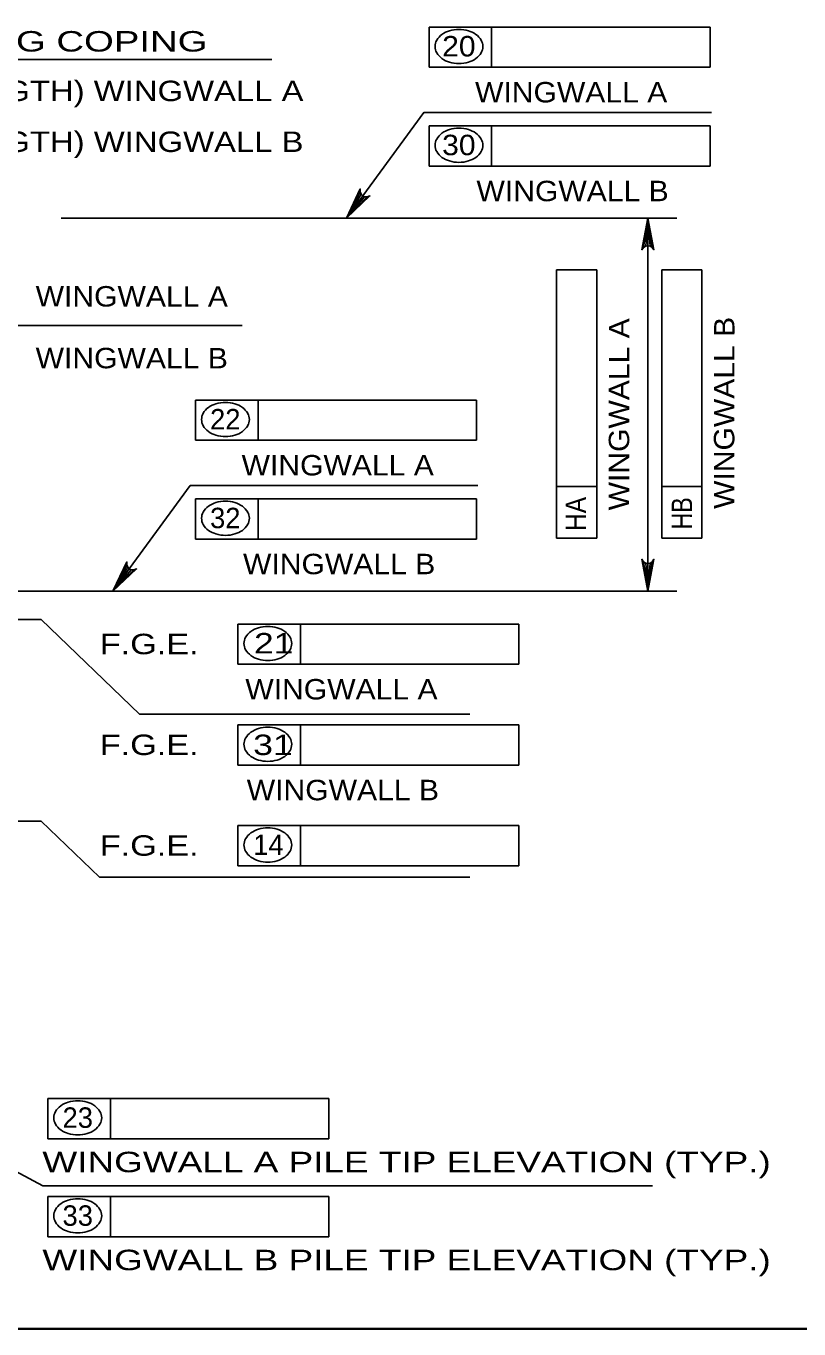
# Model space of a CAD drawing. Extents: x -6.4 to 73.1, y -66 to 0.
# Drawn here: x 20.32 to 24.85, y -21.25 to -13.6 of the extents above; entities that cross this region are included whole.
import ezdxf
from ezdxf.enums import TextEntityAlignment as Align

# ---------------------------------------------------------------- set-up
doc = ezdxf.new("R2010")
doc.units = 0
doc.header["$LTSCALE"] = 0.048
doc.layers.add('1', color=7, linetype='Continuous', lineweight=13)
doc.layers.add('5', color=7, linetype='Continuous', lineweight=25)

msp = doc.modelspace()

# ---------------------------------------------------------------- hatches: boundary and pattern name
at = {"layer": '5'}
for points in [[(22.19433, -14.72783), (22.27208, -14.63833), (22.25617, -14.62667)], [(23.94442, -14.84117), (23.98225, -14.84117), (23.96333, -14.72783)], [(20.82483, -16.91775), (20.90258, -16.82825), (20.88667, -16.81667)], [(23.94442, -16.80442), (23.98225, -16.80442), (23.96333, -16.91775)]]:
    msp.add_hatch(color=256, dxfattribs=at).paths.add_polyline_path(points)

# ---------------------------------------------------------------- linework, layer by layer
at = {"layer": '1', "lineweight": 35}
msp.add_lwpolyline([(1.75, -21.25), (33.25, -21.25), (33.25, -0.75), (1.75, -0.75)], close=True, dxfattribs=at)
at = {"layer": '5'}
for p, q in [((22.67933, -13.84275), (22.67933, -13.60658)), ((22.67933, -13.60658), (24.32767, -13.60658)), ((23.04617, -13.84275), (23.04617, -13.60658)), ((24.32767, -13.60658), (24.32767, -13.84275)), ((18.00975, -13.797), (21.75717, -13.797)), ((24.32767, -13.84275), (22.67933, -13.84275)), ((22.67933, -14.1865), (24.32767, -14.1865)), ((22.67933, -14.42275), (22.67933, -14.1865)), ((23.04617, -14.42275), (23.04617, -14.1865)), ((24.32767, -14.1865), (24.32767, -14.42275)), ((24.32767, -14.42275), (22.67933, -14.42275)), ((20.522, -14.72783), (24.13342, -14.72783)), ((23.96333, -16.91775), (23.96333, -14.72783)), ((23.42717, -16.60633), (23.42717, -15.0315)), ((23.42717, -15.0315), (23.66342, -15.0315)), ((23.66342, -16.60633), (23.66342, -15.0315)), ((24.04408, -15.0315), (24.28033, -15.0315)), ((24.04408, -16.60633), (24.04408, -15.0315)), ((24.28033, -16.60633), (24.28033, -15.0315)), ((21.58333, -15.35933), (18.58975, -15.35933)), ((21.30983, -15.7965), (22.95817, -15.7965)), ((21.30983, -16.03275), (21.30983, -15.7965)), ((21.67667, -16.03275), (21.67667, -15.7965)), ((22.95817, -15.7965), (22.95817, -16.03275)), ((22.95817, -16.03275), (21.30983, -16.03275)), ((23.42717, -16.30383), (23.66342, -16.30383)), ((24.04408, -16.30383), (24.28033, -16.30383)), ((21.30983, -16.37642), (22.95817, -16.37642)), ((21.30983, -16.61267), (21.30983, -16.37642)), ((21.67667, -16.61267), (21.67667, -16.37642)), ((22.95817, -16.37642), (22.95817, -16.61267)), ((22.95817, -16.61267), (21.30983, -16.61267)), ((23.42717, -16.60633), (23.66342, -16.60633)), ((24.04408, -16.60633), (24.28033, -16.60633)), ((20.07542, -16.91775), (24.13342, -16.91775)), ((20.40433, -17.08525), (20.07292, -17.08525)), ((20.40433, -17.08525), (20.98133, -17.64133)), ((21.5585, -17.11175), (23.20692, -17.11175)), ((21.5585, -17.34792), (21.5585, -17.11175)), ((21.92542, -17.34792), (21.92542, -17.11175)), ((23.20692, -17.11175), (23.20692, -17.34792)), ((23.20692, -17.34792), (21.5585, -17.34792)), ((22.91875, -17.64133), (20.98133, -17.64133)), ((21.5585, -17.70367), (23.20692, -17.70367)), ((21.5585, -17.93983), (21.5585, -17.70367)), ((21.92542, -17.93983), (21.92542, -17.70367)), ((23.20692, -17.70367), (23.20692, -17.93983)), ((23.20692, -17.93983), (21.5585, -17.93983)), ((20.40433, -18.26842), (16.58125, -18.26842)), ((20.40433, -18.26842), (20.74517, -18.59683)), ((21.5585, -18.29492), (23.20692, -18.29492)), ((21.5585, -18.53108), (21.5585, -18.29492)), ((21.92542, -18.53108), (21.92542, -18.29492)), ((23.20692, -18.29492), (23.20692, -18.53108)), ((23.20692, -18.53108), (21.5585, -18.53108)), ((22.91875, -18.59683), (20.74517, -18.59683)), ((20.44358, -19.89692), (22.09192, -19.89692)), ((20.81042, -20.13317), (20.81042, -19.89692)), ((22.09192, -19.89692), (22.09192, -20.13317)), ((19.75925, -20.05875), (20.41433, -20.41075)), ((20.41433, -20.41075), (23.99075, -20.41075)), ((20.44358, -20.47217), (22.09192, -20.47217)), ((20.44358, -20.70833), (20.44358, -20.47217)), ((20.81042, -20.70833), (20.81042, -20.47217)), ((22.09192, -20.47217), (22.09192, -20.70833)), ((22.09192, -20.70833), (20.44358, -20.70833))]:
    msp.add_line(p, q, dxfattribs=at)
for points in [[(22.19433, -14.72783), (22.64792, -14.10825), (24.33542, -14.10825)], [(22.19433, -14.72783), (22.27625, -14.55675), (22.27583, -14.57425), (22.2815, -14.58758), (22.29033, -14.59675), (22.30167, -14.60233), (22.31617, -14.60375), (22.33267, -14.59808), (22.19433, -14.72783), (22.31617, -14.60375), (22.30167, -14.60233), (22.19433, -14.72783), (22.29033, -14.59675), (22.2815, -14.58758), (22.19433, -14.72783), (22.27583, -14.57425)], [(23.96333, -14.72783), (23.99825, -14.91425), (23.98833, -14.89992), (23.97583, -14.8925), (23.96333, -14.89033), (23.95083, -14.8925), (23.93833, -14.89992), (23.92842, -14.91425), (23.96333, -14.72783), (23.93833, -14.89992), (23.95083, -14.8925), (23.96333, -14.72783), (23.96333, -14.89033), (23.97583, -14.8925), (23.96333, -14.72783), (23.98833, -14.89992)], [(20.82483, -16.91775), (21.27842, -16.29817), (22.966, -16.29817)], [(20.82483, -16.91775), (20.90675, -16.74667), (20.90633, -16.76417), (20.912, -16.7775), (20.92083, -16.78667), (20.93217, -16.79225), (20.94667, -16.79367), (20.96317, -16.788), (20.82483, -16.91775), (20.94667, -16.79367), (20.93217, -16.79225), (20.82483, -16.91775), (20.92083, -16.78667), (20.912, -16.7775), (20.82483, -16.91775), (20.90633, -16.76417)], [(23.96333, -16.91775), (23.92842, -16.73133), (23.93833, -16.74567), (23.95083, -16.75308), (23.96333, -16.75525), (23.97583, -16.75308), (23.98833, -16.74567), (23.99825, -16.73133), (23.96333, -16.91775), (23.98833, -16.74567), (23.97583, -16.75308), (23.96333, -16.91775), (23.96333, -16.75525), (23.95083, -16.75308), (23.96333, -16.91775), (23.93833, -16.74567)], [(22.09192, -20.13317), (20.44358, -20.13317), (20.44358, -19.89692)]]:
    msp.add_lwpolyline(points, dxfattribs=at)
for points in [[(22.19433, -14.72783), (22.27208, -14.63833), (22.25617, -14.62667)], [(23.94442, -14.84117), (23.98225, -14.84117), (23.96333, -14.72783)], [(20.82483, -16.91775), (20.90258, -16.82825), (20.88667, -16.81667)], [(23.94442, -16.80442), (23.98225, -16.80442), (23.96333, -16.91775)]]:
    msp.add_lwpolyline(points, close=True, dxfattribs=at)
for centre, radius, start, end in [((22.78738, -13.72038), 0.07309, 149.97668, 180), ((22.81959, -13.73899), 0.1103, 125.63164, 149.97668), ((22.84066, -13.76838), 0.14646, 106.53583, 125.63164), ((22.85444, -13.81479), 0.19487, 90, 106.53583), ((22.85444, -13.81479), 0.19487, 73.46417, 90), ((22.86822, -13.76838), 0.14646, 54.36836, 73.46417), ((22.88928, -13.73899), 0.1103, 30.02332, 54.36836), ((22.92149, -13.72038), 0.07309, 0, 30.02332), ((22.78738, -13.72038), 0.07309, 180, 210.02332), ((22.81959, -13.70176), 0.1103, 210.02332, 234.36836), ((22.88928, -13.70176), 0.1103, 305.63164, 329.97668), ((22.92149, -13.72038), 0.07309, 329.97668, 0), ((22.84066, -13.67237), 0.14646, 234.36836, 253.46417), ((22.85444, -13.62596), 0.19487, 253.46417, 270), ((22.85444, -13.62596), 0.19487, 270, 286.53583), ((22.86822, -13.67237), 0.14646, 286.53583, 305.63164), ((22.84066, -14.34833), 0.14646, 106.53583, 125.63164), ((22.85444, -14.39473), 0.19487, 90, 106.53583), ((22.85444, -14.39473), 0.19487, 73.46417, 90), ((22.86822, -14.34833), 0.14646, 54.36836, 73.46417), ((22.78738, -14.30032), 0.07309, 149.97668, 180), ((22.78738, -14.30032), 0.07309, 180, 210.02332), ((22.81959, -14.31894), 0.1103, 125.63164, 149.97668), ((22.88928, -14.31894), 0.1103, 30.02332, 54.36836), ((22.92149, -14.30032), 0.07309, 0, 30.02332), ((22.92149, -14.30032), 0.07309, 329.97668, 0), ((22.81959, -14.28171), 0.1103, 210.02332, 234.36836), ((22.84066, -14.25231), 0.14646, 234.36836, 253.46417), ((22.86822, -14.25231), 0.14646, 286.53583, 305.63164), ((22.88928, -14.28171), 0.1103, 305.63164, 329.97668), ((22.85444, -14.20591), 0.19487, 253.46417, 270), ((22.85444, -14.20591), 0.19487, 270, 286.53583), ((21.47119, -15.95833), 0.14646, 106.53583, 125.63164), ((21.48496, -16.00473), 0.19487, 90, 106.53583), ((21.48496, -16.00473), 0.19487, 73.46417, 90), ((21.49874, -15.95833), 0.14646, 54.36836, 73.46417), ((21.41791, -15.91032), 0.07309, 149.97668, 180), ((21.41791, -15.91032), 0.07309, 180, 210.02332), ((21.45012, -15.92893), 0.1103, 125.63164, 149.97668), ((21.51981, -15.92893), 0.1103, 30.02332, 54.36836), ((21.55202, -15.91032), 0.07309, 0, 30.02332), ((21.55202, -15.91032), 0.07309, 329.97668, 0), ((21.45012, -15.8917), 0.1103, 210.02332, 234.36836), ((21.47119, -15.86231), 0.14646, 234.36836, 253.46417), ((21.49874, -15.86231), 0.14646, 286.53583, 305.63164), ((21.51981, -15.8917), 0.1103, 305.63164, 329.97668), ((21.48496, -15.81591), 0.19487, 253.46417, 270), ((21.48496, -15.81591), 0.19487, 270, 286.53583), ((21.45012, -16.50888), 0.1103, 125.63164, 149.97668), ((21.47119, -16.53827), 0.14646, 106.53583, 125.63164), ((21.48496, -16.58468), 0.19487, 90, 106.53583), ((21.48496, -16.58468), 0.19487, 73.46417, 90), ((21.49874, -16.53827), 0.14646, 54.36836, 73.46417), ((21.51981, -16.50888), 0.1103, 30.02332, 54.36836), ((21.41791, -16.49026), 0.07309, 149.97668, 180), ((21.41791, -16.49026), 0.07309, 180, 210.02332), ((21.55202, -16.49026), 0.07309, 0, 30.02332), ((21.55202, -16.49026), 0.07309, 329.97668, 0), ((21.45012, -16.47165), 0.1103, 210.02332, 234.36836), ((21.47119, -16.44226), 0.14646, 234.36836, 253.46417), ((21.48496, -16.39585), 0.19487, 253.46417, 270), ((21.48496, -16.39585), 0.19487, 270, 286.53583), ((21.49874, -16.44226), 0.14646, 286.53583, 305.63164), ((21.51981, -16.47165), 0.1103, 305.63164, 329.97668), ((21.71987, -17.27354), 0.14646, 106.53583, 125.63164), ((21.73365, -17.31994), 0.19487, 90, 106.53583), ((21.73365, -17.31994), 0.19487, 73.46417, 90), ((21.74743, -17.27354), 0.14646, 54.36836, 73.46417), ((21.66659, -17.22553), 0.07309, 149.97668, 180), ((21.6988, -17.24414), 0.1103, 125.63164, 149.97668), ((21.76849, -17.24414), 0.1103, 30.02332, 54.36836), ((21.8007, -17.22553), 0.07309, 0, 30.02332), ((21.66659, -17.22553), 0.07309, 180, 210.02332), ((21.6988, -17.20691), 0.1103, 210.02332, 234.36836), ((21.76849, -17.20691), 0.1103, 305.63164, 329.97668), ((21.8007, -17.22553), 0.07309, 329.97668, 0), ((21.71987, -17.17752), 0.14646, 234.36836, 253.46417), ((21.73365, -17.13112), 0.19487, 253.46417, 270), ((21.73365, -17.13112), 0.19487, 270, 286.53583), ((21.74743, -17.17752), 0.14646, 286.53583, 305.63164), ((21.6988, -17.83606), 0.1103, 125.63164, 149.97668), ((21.71987, -17.86545), 0.14646, 106.53583, 125.63164), ((21.73365, -17.91186), 0.19487, 90, 106.53583), ((21.73365, -17.91186), 0.19487, 73.46417, 90), ((21.74743, -17.86545), 0.14646, 54.36836, 73.46417), ((21.76849, -17.83606), 0.1103, 30.02332, 54.36836), ((21.66659, -17.81744), 0.07309, 149.97668, 180), ((21.66659, -17.81744), 0.07309, 180, 210.02332), ((21.8007, -17.81744), 0.07309, 0, 30.02332), ((21.8007, -17.81744), 0.07309, 329.97668, 0), ((21.6988, -17.79883), 0.1103, 210.02332, 234.36836), ((21.71987, -17.76944), 0.14646, 234.36836, 253.46417), ((21.74743, -17.76944), 0.14646, 286.53583, 305.63164), ((21.76849, -17.79883), 0.1103, 305.63164, 329.97668), ((21.73365, -17.72303), 0.19487, 253.46417, 270), ((21.73365, -17.72303), 0.19487, 270, 286.53583), ((21.6988, -18.42733), 0.1103, 125.63164, 149.97668), ((21.71987, -18.45672), 0.14646, 106.53583, 125.63164), ((21.73365, -18.50312), 0.19487, 90, 106.53583), ((21.73365, -18.50312), 0.19487, 73.46417, 90), ((21.74743, -18.45672), 0.14646, 54.36836, 73.46417), ((21.76849, -18.42733), 0.1103, 30.02332, 54.36836), ((21.66659, -18.40871), 0.07309, 149.97668, 180), ((21.66659, -18.40871), 0.07309, 180, 210.02332), ((21.8007, -18.40871), 0.07309, 0, 30.02332), ((21.8007, -18.40871), 0.07309, 329.97668, 0), ((21.6988, -18.3901), 0.1103, 210.02332, 234.36836), ((21.71987, -18.3607), 0.14646, 234.36836, 253.46417), ((21.73365, -18.3143), 0.19487, 253.46417, 270), ((21.73365, -18.3143), 0.19487, 270, 286.53583), ((21.74743, -18.3607), 0.14646, 286.53583, 305.63164), ((21.76849, -18.3901), 0.1103, 305.63164, 329.97668), ((20.58383, -20.02938), 0.1103, 125.63164, 149.97668), ((20.6049, -20.05877), 0.14646, 106.53583, 125.63164), ((20.61868, -20.10518), 0.19487, 90, 106.53583), ((20.61868, -20.10518), 0.19487, 73.46417, 90), ((20.63246, -20.05877), 0.14646, 54.36836, 73.46417), ((20.65352, -20.02938), 0.1103, 30.02332, 54.36836), ((20.55162, -20.01077), 0.07309, 149.97668, 180), ((20.55162, -20.01077), 0.07309, 180, 210.02332), ((20.68574, -20.01077), 0.07309, 0, 30.02332), ((20.68574, -20.01077), 0.07309, 329.97668, 0), ((20.58383, -19.99215), 0.1103, 210.02332, 234.36836), ((20.6049, -19.96276), 0.14646, 234.36836, 253.46417), ((20.61868, -19.91635), 0.19487, 253.46417, 270), ((20.61868, -19.91635), 0.19487, 270, 286.53583), ((20.63246, -19.96276), 0.14646, 286.53583, 305.63164), ((20.65352, -19.99215), 0.1103, 305.63164, 329.97668), ((20.6049, -20.63395), 0.14646, 106.53583, 125.63164), ((20.61868, -20.68036), 0.19487, 90, 106.53583), ((20.61868, -20.68036), 0.19487, 73.46417, 90), ((20.63246, -20.63395), 0.14646, 54.36836, 73.46417), ((20.55162, -20.58595), 0.07309, 149.97668, 180), ((20.58383, -20.60456), 0.1103, 125.63164, 149.97668), ((20.65352, -20.60456), 0.1103, 30.02332, 54.36836), ((20.68574, -20.58595), 0.07309, 0, 30.02332), ((20.55162, -20.58595), 0.07309, 180, 210.02332), ((20.58383, -20.56733), 0.1103, 210.02332, 234.36836), ((20.65352, -20.56733), 0.1103, 305.63164, 329.97668), ((20.68574, -20.58595), 0.07309, 329.97668, 0), ((20.6049, -20.53794), 0.14646, 234.36836, 253.46417), ((20.61868, -20.49154), 0.19487, 253.46417, 270), ((20.61868, -20.49154), 0.19487, 270, 286.53583), ((20.63246, -20.53794), 0.14646, 286.53583, 305.63164)]:
    msp.add_arc(centre, radius, start, end, dxfattribs=at)

# ---------------------------------------------------------------- texts
for s, width, p in [('130x450 (6"x18") WING COPING', 1.4, (18.03608, -13.75025)), ('(LENGTH) WINGWALL A', 1.2, (19.74958, -14.04133)), ('(LENGTH) WINGWALL B', 1.2, (19.74958, -14.33992)), ('F.G.E.', 1.25, (20.74783, -17.28858)), ('F.G.E.', 1.25, (20.74783, -17.8805)), ('F.G.E.', 1.25, (20.74783, -18.47175)), ('WINGWALL A PILE TIP ELEVATION (TYP.)', 1.35, (20.41092, -20.32983)), ('WINGWALL B PILE TIP ELEVATION (TYP.)', 1.35, (20.41092, -20.905))]:
    msp.add_text(s, height=0.12, dxfattribs=dict(at, width=width)).set_placement(p)
for s, width, p in [('20', 1.1, (22.85433, -13.77883)), ('WINGWALL A', 1.1, (23.51308, -14.049)), ('30', 1.1, (22.85433, -14.35883)), ('WINGWALL B', 1.1, (23.5215, -14.629)), ('WINGWALL A', 1.1, (22.14358, -16.239)), ('WINGWALL B', 1.1, (22.152, -16.81892)), ('21', 1.3, (21.76829, -17.284)), ('WINGWALL A', 1.1, (22.1655, -17.55417)), ('31', 1.3, (21.76354, -17.88067)), ('WINGWALL B', 1.1, (22.17392, -18.14608))]:
    msp.add_text(s, height=0.12, dxfattribs=dict(at, width=width)).set_placement(p, align=Align.CENTER)
at = {"layer": '5', "width": 1.1}
for s, p in [('WINGWALL A', (20.37133, -15.24692)), ('WINGWALL B', (20.37133, -15.60933))]:
    msp.add_text(s, height=0.12, rotation=359.938, dxfattribs=at).set_placement(p)
at = {"layer": '5'}
for s, width, p in [('WINGWALL A', 1.1, (23.85387, -15.88023)), ('WINGWALL B', 1.1, (24.47078, -15.8719)), ('HA', 0.9, (23.60027, -16.46519)), ('HB', 0.85, (24.22235, -16.46194))]:
    msp.add_text(s, height=0.12, rotation=89.938, dxfattribs=dict(at, width=width)).set_placement(p, align=Align.CENTER)
for s, p in [('22', (21.48396, -15.96883)), ('32', (21.48396, -16.54875)), ('14', (21.73704, -18.46717)), ('23', (20.61846, -20.06925)), ('33', (20.61846, -20.64442))]:
    msp.add_text(s, height=0.12, dxfattribs=at).set_placement(p, align=Align.CENTER)

doc.saveas('drawing.dxf')
